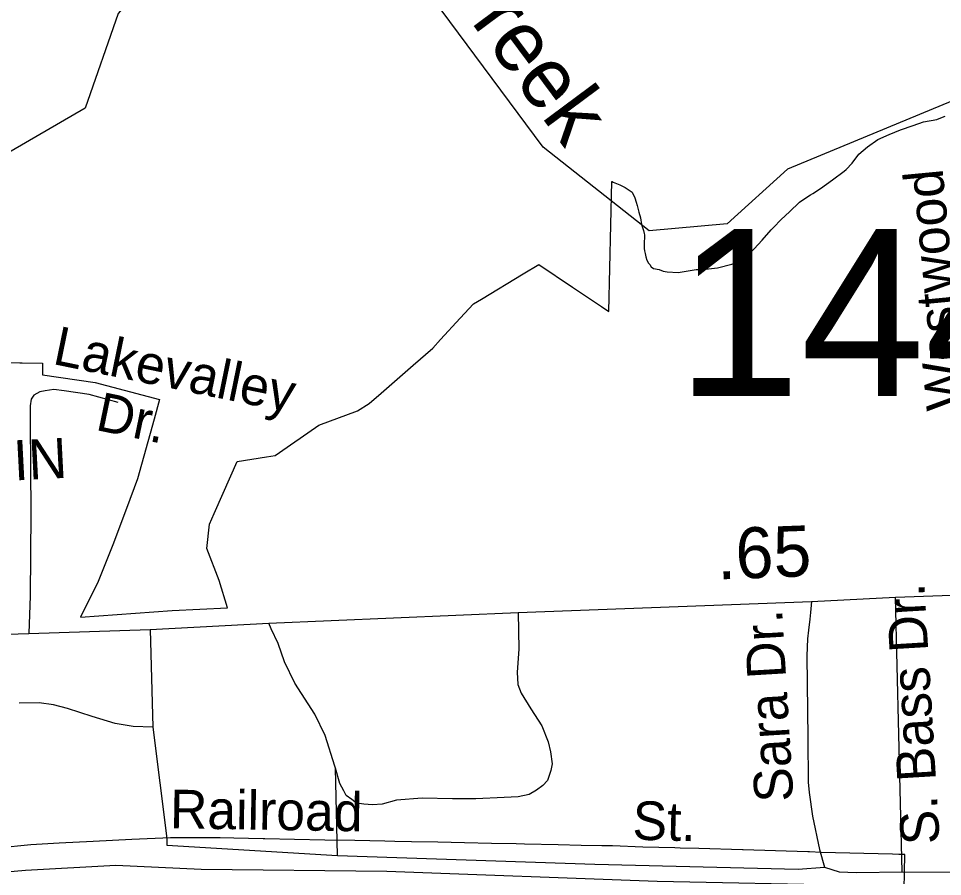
# Model space of a CAD drawing. Extents: x 2220236 to 2384410, y 720751 to 894131.
# Drawn here: x 2301120 to 2303390, y 809002 to 811109 of the extents above; entities that cross this region are included whole.
import ezdxf

# ---------------------------------------------------------------- set-up
doc = ezdxf.new("R2010")
doc.units = 0
for name, color, linetype in [('Exist Boundary Political City Limit New', 7, 'Continuous'), ('Exist Boundary Political City Limit New Label', 7, 'Continuous'), ('Exist Hydrographic Creek Single Shore', 7, 'Continuous'), ('Exist Hydrographic Creek Single Shore Label', 7, 'Continuous'), ('Exist Railroad Mainline', 7, 'Continuous'), ('Exist Road Non-System Type 51', 7, 'Continuous'), ('Exist Road Non-System Type 51 Label', 7, 'Continuous'), ('Exist Road Primary US Attributed', 7, 'Continuous'), ('Exist Road Primary US Mileage Hundredths English Label', 7, 'Continuous'), ('Exist Road Secondary Structure Standard Bridge Number Label', 7, 'Continuous'), ('Map Preparation Boundary City Limit Buffer Line', 7, 'Continuous')]:
    doc.layers.add(name, color=color, linetype=linetype)

msp = doc.modelspace()

# ---------------------------------------------------------------- linework, layer by layer
at = {"layer": 'Exist Boundary Political City Limit New'}
for points in [[(2301009, 810264.5), (2301123.5, 810263.4), (2301129, 810263.3), (2301179, 810262.8), (2301178.8, 810233.8), (2301308, 810215.2), (2301466.2, 810173.8), (2301453, 810125.6), (2301412.2, 809978.8), (2301385.2, 809906.1), (2301352, 809816.5), (2301315.5, 809726.9), (2301272.5, 809639.3), (2301497.5, 809655.1), (2301633, 809661.6), (2301613.2, 809728.6), (2301583, 809807.4), (2301589.2, 809867.3), (2301600.8, 809893.3), (2301641.2, 809986.1), (2301656.8, 810021.1), (2301729.5, 810032.6), (2301750.5, 810035.9), (2301798.8, 810069.6), (2301812.2, 810078.9), (2301857.8, 810110.6), (2301952.8, 810145.4), (2301981.8, 810163.4), (2302010.8, 810188.7), (2302090, 810258.1), (2302137.8, 810300), (2302157, 810320.6), (2302205.5, 810373.5), (2302238, 810408.8), (2302257.2, 810420.3), (2302359.8, 810482.1), (2302398, 810505.4), (2302481, 810449.8), (2302552.2, 810402), (2302570.5, 810389.8), (2302577.5, 810708.7), (2302578.2, 810708.7), (2302581.2, 810707.4), (2302597.5, 810700.6), (2302610.2, 810694.2), (2302628, 810683), (2302634.2, 810668.5), (2302637.8, 810658.5), (2302639.8, 810649.9), (2302644.5, 810634), (2302647.8, 810619.8), (2302651, 810603.2), (2302655.2, 810588.2), (2302656.8, 810581.6), (2302657.8, 810578), (2302658, 810572.2), (2302657.8, 810568.7), (2302657.2, 810562.6), (2302657, 810556), (2302656.8, 810548.8), (2302657.5, 810544.6), (2302658, 810538.4), (2302660, 810532.3), (2302661.5, 810524.2), (2302663.5, 810515.6), (2302667.8, 810508.6), (2302671, 810504.7), (2302674.5, 810499.2), (2302680, 810495.5), (2302693.8, 810492.6), (2302704.2, 810488.9), (2302714, 810487.1), (2302741, 810485.3), (2302760.2, 810488.9), (2302785.2, 810492.5), (2302790.5, 810492.9), (2302807.5, 810494), (2302837.2, 810497.1), (2302873, 810505.8), (2302891.2, 810512.9), (2302912, 810528.6), (2302927.2, 810543.9), (2302947, 810564.8), (2302969, 810590.2), (2302975.2, 810595.8), (2302993.8, 810615.7), (2303014.5, 810634.2), (2303038.8, 810658), (2303057.2, 810670.1), (2303065.8, 810675.8), (2303072, 810679.8), (2303090.5, 810691.6), (2303120.2, 810713.1), (2303149, 810734.2), (2303153.2, 810738.6), (2303168.2, 810754.2), (2303184.5, 810775.7), (2303206, 810794), (2303231, 810812.2), (2303259.5, 810824.6), (2303287.2, 810836.2), (2303318.5, 810846.8), (2303343.2, 810855.3), (2303376.2, 810861.1), (2303386.5, 810865.2), (2303396.5, 810869.2)], [(2303295.5, 808926.8), (2303297.8, 809056), (2303283.2, 809056.4), (2303267.2, 809057), (2303092.2, 809060.8), (2303063.2, 809062.6), (2303060.2, 809062.6), (2303059, 809062.7), (2302900.2, 809067.2), (2302899, 809067.2), (2302791.8, 809070.4), (2302746, 809071.7), (2302732.8, 809072.1), (2302654, 809074.4), (2302579, 809077.3), (2302553.2, 809077.3), (2302502.8, 809078.3), (2302445.5, 809079.6), (2302362.8, 809081.6), (2302343, 809082), (2302281.8, 809083.3), (2302216, 809084.6), (2302150.2, 809086), (2302085.2, 809087.3), (2302044.2, 809088.1), (2302020.2, 809088.6), (2301946.2, 809090.1), (2301872.5, 809091.5), (2301798.2, 809092.9), (2301724.8, 809094.4), (2301721.2, 809094.4), (2301649, 809095.9), (2301615.2, 809096.6), (2301493.5, 809097), (2301398, 809093.2), (2301303.2, 809087.6), (2301220, 809083.7), (2301149.8, 809079.4), (2301068.2, 809071.9)]]:
    msp.add_lwpolyline(points, dxfattribs=at)
at = {"layer": 'Exist Hydrographic Creek Single Shore'}
msp.add_lwpolyline([(2303739.3, 811041.6), (2303009.3, 810739.4), (2302861.3, 810605.3), (2302669.3, 810587.6), (2302409.3, 810793.6), (2302054.4, 811271.4), (2301820.2, 811360.3), (2301579.3, 811317.6), (2301471.2, 811247.6), (2301364.4, 811121.7), (2301283.4, 810888.7), (2301076.3, 810768.7), (2300709.2, 810858.7), (2300335.8, 810899.8), (2300302.4, 810917.4), (2300272.6, 810959.3), (2300241.1, 810997), (2299997.3, 811223.4), (2299929.2, 811332.2), (2299929.2, 811391.2), (2299802.3, 811507.5), (2299708.3, 811541.5)], dxfattribs=at)
at = {"layer": 'Exist Railroad Mainline'}
msp.add_lwpolyline([(2297485.2, 808295.4), (2298113, 808425.3), (2299547.1, 808722.5), (2300514.6, 808918.9), (2300696.2, 808954.7), (2300734.1, 808967.3), (2300795.9, 808977.8), (2300861.9, 808984.5), (2300935.6, 808997.3), (2301005.4, 809006.2), (2301137.4, 809017.6), (2301359.2, 809029.8), (2301569, 809020.2), (2302025, 809015), (2302689, 808990.3), (2303650.7, 808970.6)], dxfattribs=at)
at = {"layer": 'Exist Road Non-System Type 51'}
for p, q in [((2303291.3, 809013.6), (2303274.4, 809688)), ((2301443.3, 809608.4), (2301449.6, 809368.4)), ((2301903.3, 809053.7), (2301898.4, 809268)), ((2303291.3, 809013.6), (2303598.2, 809012))]:
    msp.add_line(p, q, dxfattribs=at)
for points in [[(2301365.1, 810166), (2301293.9, 810185.5), (2301232.4, 810195.2), (2301206.5, 810198.4), (2301185.4, 810195.2), (2301172.5, 810192), (2301157.9, 810183.9), (2301151.4, 810174.1), (2301148.2, 810157.9), (2301148.2, 810120.7), (2301149.8, 809893.9), (2301148.2, 809691.4), (2301145, 809599.1)], [(2303068.3, 809677.4), (2303065.5, 809650.6), (2303064.1, 809633.8), (2303061.3, 809607), (2303058.4, 809585.9), (2303057, 809543.7), (2303059, 809342.1), (2303060.2, 809234.1), (2303062.4, 809208.2), (2303071, 809150.4), (2303087.9, 809068.4), (2303099.9, 809024.9)], [(2302347.9, 809650.6), (2302349.3, 809560.5), (2302345.1, 809504.2), (2302346.5, 809473.3), (2302355, 809452.1), (2302378.9, 809414.1), (2302405.6, 809371.9), (2302421.1, 809332.5), (2302426.7, 809308.5), (2302430.9, 809279), (2302428.1, 809262.1), (2302419.7, 809238.2), (2302408.4, 809225.5), (2302393, 809214.2), (2302374.7, 809203), (2302347.9, 809197.3), (2302312.8, 809195.9), (2302243.8, 809193.1), (2302186.1, 809193.1), (2302111.6, 809194.5), (2302049, 809189.6), (2302013.8, 809179.7), (2301989.9, 809178.3), (2301968.8, 809179.7), (2301950.5, 809182.5), (2301939.2, 809191), (2301925.1, 809200.8), (2301919.5, 809212.1), (2301909.7, 809230.4), (2301898.4, 809268)], [(2301898.4, 809268), (2301897, 809272.6), (2301873.1, 809348.7), (2301847.8, 809400.8), (2301798.5, 809476.8), (2301773.2, 809528.9), (2301757.7, 809573.9), (2301740.8, 809610.5), (2301735.2, 809624.6)], [(2301449.6, 809368.4), (2301401.5, 809370.3), (2301357.4, 809377.7), (2301300.5, 809395.1), (2301240, 809414.8), (2301206.2, 809423.3), (2301171, 809428.9), (2301121.8, 809427.5)], [(2301449.6, 809368.4), (2301484.1, 809095.1), (2301484.6, 809079.2), (2301903.3, 809053.7)], [(2301903.3, 809053.7), (2302535.8, 809031.9), (2303035.9, 809019.9), (2303099.9, 809024.9)], [(2303099.9, 809024.9), (2303136.5, 809013.6), (2303178.7, 809012.2), (2303291.3, 809013.6)]]:
    msp.add_lwpolyline(points, dxfattribs=at)
at = {"layer": 'Exist Road Primary US Attributed'}
msp.add_lwpolyline([(2299762.4, 809551.8), (2300169.9, 809560.8), (2300702.5, 809585.2), (2301145, 809599.1), (2301443.3, 809608.4), (2301735.2, 809624.6), (2302347.9, 809650.6), (2303068.3, 809677.4), (2303274.4, 809688), (2303733.1, 809704.8), (2303899.8, 809714), (2304200.9, 809721), (2304302.2, 809721), (2304328.9, 809722.4), (2304352.8, 809725.3), (2304403.5, 809735.1)], dxfattribs=at)
at = {"layer": 'Map Preparation Boundary City Limit Buffer Line'}
for points in [[(2301009, 810264.5), (2301123.5, 810263.4), (2301129, 810263.3), (2301179, 810262.8), (2301178.8, 810233.8), (2301308, 810215.2), (2301466.2, 810173.8), (2301453, 810125.6), (2301412.2, 809978.8), (2301385.2, 809906.1), (2301352, 809816.5), (2301315.5, 809726.9), (2301272.5, 809639.3), (2301497.5, 809655.1), (2301633, 809661.6), (2301613.2, 809728.6), (2301583, 809807.4), (2301589.2, 809867.3), (2301600.8, 809893.3), (2301641.2, 809986.1), (2301656.8, 810021.1), (2301729.5, 810032.6), (2301750.5, 810035.9), (2301798.8, 810069.6), (2301812.2, 810078.9), (2301857.8, 810110.6), (2301952.8, 810145.4), (2301981.8, 810163.4), (2302010.8, 810188.7), (2302090, 810258.1), (2302137.8, 810300), (2302157, 810320.6), (2302205.5, 810373.5), (2302238, 810408.8), (2302257.2, 810420.3), (2302359.8, 810482.1), (2302398, 810505.4), (2302481, 810449.8), (2302552.2, 810402), (2302570.5, 810389.8), (2302577.5, 810708.7), (2302578.2, 810708.7), (2302581.2, 810707.4), (2302597.5, 810700.6), (2302610.2, 810694.2), (2302628, 810683), (2302634.2, 810668.5), (2302637.8, 810658.5), (2302639.8, 810649.9), (2302644.5, 810634), (2302647.8, 810619.8), (2302651, 810603.2), (2302655.2, 810588.2), (2302656.8, 810581.6), (2302657.8, 810578), (2302658, 810572.2), (2302657.8, 810568.7), (2302657.2, 810562.6), (2302657, 810556), (2302656.8, 810548.8), (2302657.5, 810544.6), (2302658, 810538.4), (2302660, 810532.3), (2302661.5, 810524.2), (2302663.5, 810515.6), (2302667.8, 810508.6), (2302671, 810504.7), (2302674.5, 810499.2), (2302680, 810495.5), (2302693.8, 810492.6), (2302704.2, 810488.9), (2302714, 810487.1), (2302741, 810485.3), (2302760.2, 810488.9), (2302785.2, 810492.5), (2302790.5, 810492.9), (2302807.5, 810494), (2302837.2, 810497.1), (2302873, 810505.8), (2302891.2, 810512.9), (2302912, 810528.6), (2302927.2, 810543.9), (2302947, 810564.8), (2302969, 810590.2), (2302975.2, 810595.8), (2302993.8, 810615.7), (2303014.5, 810634.2), (2303038.8, 810658), (2303057.2, 810670.1), (2303065.8, 810675.8), (2303072, 810679.8), (2303090.5, 810691.6), (2303120.2, 810713.1), (2303149, 810734.2), (2303153.2, 810738.6), (2303168.2, 810754.2), (2303184.5, 810775.7), (2303206, 810794), (2303231, 810812.2), (2303259.5, 810824.6), (2303287.2, 810836.2), (2303318.5, 810846.8), (2303343.2, 810855.3), (2303376.2, 810861.1), (2303386.5, 810865.2), (2303396.5, 810869.2)], [(2303295.5, 808926.8), (2303297.8, 809056), (2303283.2, 809056.4), (2303267.2, 809057), (2303092.2, 809060.8), (2303063.2, 809062.6), (2303060.2, 809062.6), (2303059, 809062.7), (2302900.2, 809067.2), (2302899, 809067.2), (2302791.8, 809070.4), (2302746, 809071.7), (2302732.8, 809072.1), (2302654, 809074.4), (2302579, 809077.3), (2302553.2, 809077.3), (2302502.8, 809078.3), (2302445.5, 809079.6), (2302362.8, 809081.6), (2302343, 809082), (2302281.8, 809083.3), (2302216, 809084.6), (2302150.2, 809086), (2302085.2, 809087.3), (2302044.2, 809088.1), (2302020.2, 809088.6), (2301946.2, 809090.1), (2301872.5, 809091.5), (2301798.2, 809092.9), (2301724.8, 809094.4), (2301721.2, 809094.4), (2301649, 809095.9), (2301615.2, 809096.6), (2301493.5, 809097), (2301398, 809093.2), (2301303.2, 809087.6), (2301220, 809083.7), (2301149.8, 809079.4), (2301068.2, 809071.9)]]:
    msp.add_lwpolyline(points, dxfattribs=at)

# ---------------------------------------------------------------- texts
at = {"layer": 'Exist Boundary Political City Limit New Label'}
msp.add_text('IN', height=98.42, rotation=2.9394, dxfattribs=at).set_placement((2301109.8, 809974.6))
at = {"layer": 'Exist Hydrographic Creek Single Shore Label'}
msp.add_text('Creek', height=150, rotation=306.6127, dxfattribs=at).set_placement((2302143.6, 811218.2))
at = {"layer": 'Exist Road Non-System Type 51 Label'}
for s, rotation, p in [('Westwood', 95.4313, (2303446.2, 810152.4)), ('Lakevalley', 348.3902, (2301201.1, 810261.3)), ('Dr.', 348.2887, (2301306.4, 810099.3)), ('S. Bass Dr.', 93.4247, (2303383.7, 809083)), ('Sara Dr.', 93.4247, (2303024.2, 809187.5)), ('Railroad', 359.0445, (2301491.5, 809120.6)), ('St.', 358.4783, (2302627.7, 809092.6))]:
    msp.add_text(s, height=95, rotation=rotation, dxfattribs=at).set_placement(p)
at = {"layer": 'Exist Road Primary US Mileage Hundredths English Label'}
msp.add_text('.65', height=125, rotation=2.1266, dxfattribs=at).set_placement((2302837.4, 809731.4))
at = {"layer": 'Exist Road Secondary Structure Standard Bridge Number Label'}
msp.add_text('144', height=410.1, dxfattribs=at).set_placement((2302736.6, 810182.2))

doc.saveas('drawing.dxf')
